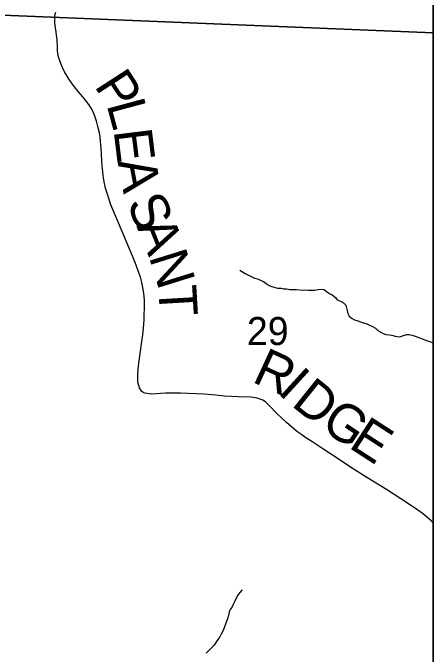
# Model space of a CAD drawing. Extents: x -3.3 to 34, y 0 to 56.8.
# Drawn here: x 2.868 to 3.496, y 31.443 to 32.401 of the extents above; entities that cross this region are included whole.
import ezdxf

# ---------------------------------------------------------------- set-up
doc = ezdxf.new("R2010")
doc.units = 0
for name, color, linetype in [('GM_X_Corporation', 7, 'Continuous'), ('GM_X_County_Road', 7, 'Continuous'), ('GM_X_Section_Text', 7, 'Continuous'), ('GT_Project_Soil_Layers', 7, 'Continuous'), ('SH_Data', 7, 'Continuous'), ('SH_Masking', 7, 'Continuous')]:
    doc.layers.add(name, color=color, linetype=linetype)

msp = doc.modelspace()

# ---------------------------------------------------------------- linework, layer by layer
at = {"layer": 'GM_X_Corporation'}
msp.add_lwpolyline([(1.56989, 28.07705), (3.49607, 28.07705), (3.49607, 33.37476), (3.4269, 33.3772), (2.80866, 33.39507)], dxfattribs=at)
for points in [[(3.49607, 32.37106), (3.49607, 33.37604), (2.78283, 33.39643), (2.76783, 32.40095)], [(3.49607, 31.37851), (3.49607, 32.37106), (2.76783, 32.40095), (2.72355, 31.41215)]]:
    msp.add_lwpolyline(points, close=True, dxfattribs=at)
at = {"layer": 'GM_X_County_Road'}
msp.add_lwpolyline([(3.49607, 31.63895), (3.49313, 31.64165), (3.48487, 31.64903), (3.47944, 31.65337), (3.47339, 31.65777), (3.46685, 31.66248), (3.44779, 31.67486), (3.42617, 31.68875), (3.39717, 31.70642), (3.37405, 31.72118), (3.35402, 31.73436), (3.33266, 31.74833), (3.31611, 31.75927), (3.30612, 31.766), (3.29976, 31.77051), (3.29416, 31.77447), (3.28468, 31.78217), (3.27686, 31.78858), (3.26992, 31.79508), (3.26157, 31.80326), (3.25252, 31.81275), (3.24805, 31.81716), (3.24593, 31.81916), (3.24406, 31.82047), (3.24157, 31.82191), (3.23886, 31.82321), (3.2361, 31.82428), (3.23323, 31.82515), (3.23001, 31.82584), (3.22728, 31.82621), (3.2243, 31.8264), (3.20477, 31.82708), (3.19466, 31.82759), (3.18386, 31.8283), (3.17162, 31.82937), (3.15399, 31.83114), (3.14249, 31.83184), (3.13028, 31.83228), (3.11859, 31.8327), (3.0961, 31.83252), (3.08238, 31.83159), (3.0757, 31.83134), (3.07184, 31.83155), (3.06859, 31.83199), (3.0656, 31.83261), (3.06288, 31.83375), (3.06059, 31.8356), (3.05892, 31.83788), (3.05743, 31.84061), (3.0562, 31.84421), (3.05526, 31.84697), (3.05491, 31.85042), (3.05479, 31.85449), (3.05497, 31.86029), (3.05594, 31.87347), (3.0583, 31.89166), (3.06103, 31.90968), (3.06226, 31.91979), (3.06349, 31.93024), (3.06428, 31.94149), (3.06455, 31.94984), (3.0649, 31.95986), (3.06481, 31.97172), (3.06384, 31.98201), (3.06244, 31.9907), (3.06086, 31.998), (3.05875, 32.00582), (3.05594, 32.01373), (3.05242, 32.02374), (3.04732, 32.03649), (3.0381, 32.05899), (3.02605, 32.08693), (3.01481, 32.11426), (3.01147, 32.12358), (3.00892, 32.13148), (3.00683, 32.13909), (3.00526, 32.14587), (3.00415, 32.15143), (3.00329, 32.15741), (3.00247, 32.16381), (3.00162, 32.17173), (3.00101, 32.18043), (3.00022, 32.1988), (2.99943, 32.20856), (2.99846, 32.21629), (2.99714, 32.22376), (2.99538, 32.23122), (2.99336, 32.23913), (2.9909, 32.24652), (2.98818, 32.25302), (2.98537, 32.25856), (2.98185, 32.26383), (2.97834, 32.26857), (2.9728, 32.27534), (2.96586, 32.28343), (2.96015, 32.29046), (2.95584, 32.29617), (2.95232, 32.30153), (2.94917, 32.30625), (2.94546, 32.31272), (2.94248, 32.31902), (2.93997, 32.32515), (2.93783, 32.33079), (2.93642, 32.33542), (2.93543, 32.34003), (2.93501, 32.34441), (2.93484, 32.35004), (2.93422, 32.36006), (2.93291, 32.37209), (2.93141, 32.38185), (2.93079, 32.38668), (2.93097, 32.39538), (2.93149, 32.3989), (2.93236, 32.40214)], dxfattribs=at)
at = {"layer": 'GT_Project_Soil_Layers'}
for points in [[(3.20733, 32.01625), (3.21116, 32.01403), (3.21537, 32.01142), (3.21919, 32.00958), (3.22531, 32.00624), (3.22913, 32.00439), (3.2337, 32.00332), (3.23905, 32.00111), (3.24287, 31.99926), (3.2467, 31.99666), (3.2513, 31.9933), (3.25512, 31.99183), (3.26007, 31.99038), (3.26426, 31.98968), (3.26882, 31.98936), (3.27262, 31.98865), (3.27718, 31.98833), (3.28175, 31.98764), (3.28669, 31.98732), (3.292, 31.98739), (3.30037, 31.98675), (3.30606, 31.98682), (3.30986, 31.9865), (3.31935, 31.98662), (3.3239, 31.98744), (3.32806, 31.98826), (3.33301, 31.98757), (3.33684, 31.98458), (3.34144, 31.9816), (3.34526, 31.97976), (3.35025, 31.97565), (3.35258, 31.97188), (3.35754, 31.97005), (3.36212, 31.96783), (3.36559, 31.96408), (3.36678, 31.95992), (3.36759, 31.95614), (3.36879, 31.9516), (3.37074, 31.94783), (3.37497, 31.94409), (3.37879, 31.94224), (3.38336, 31.94078), (3.38756, 31.93932), (3.39213, 31.93786), (3.39709, 31.93641), (3.4055, 31.93235), (3.40971, 31.92975), (3.41355, 31.92638), (3.4212, 31.92193), (3.4254, 31.92047), (3.43072, 31.91978), (3.43453, 31.91907), (3.4391, 31.91761), (3.44405, 31.91654), (3.44784, 31.91735), (3.45199, 31.91892), (3.45616, 31.92012), (3.45995, 31.92017), (3.4649, 31.91948), (3.46909, 31.91802), (3.47444, 31.91581), (3.4794, 31.91398), (3.48359, 31.91252), (3.48741, 31.91105), (3.49122, 31.90996), (3.4958, 31.90775), (3.49607, 31.90764)], [(3.2109, 31.53875), (3.20753, 31.53491), (3.20379, 31.53031), (3.19973, 31.52191), (3.19751, 31.51694), (3.19566, 31.51312), (3.19305, 31.50929), (3.19158, 31.50548), (3.1905, 31.50091), (3.18941, 31.4971), (3.18612, 31.48757), (3.18428, 31.48337), (3.18245, 31.47803), (3.17948, 31.4723), (3.17763, 31.46848), (3.17465, 31.46464), (3.17129, 31.46004), (3.16906, 31.45622), (3.16569, 31.45238), (3.16119, 31.44814), (3.15707, 31.44391)]]:
    msp.add_lwpolyline(points, dxfattribs=at)
at = {"layer": 'SH_Data'}
msp.add_line((3.49607, 34.87705), (3.49607, 28.07705), dxfattribs=at)

# ---------------------------------------------------------------- texts
at = {"layer": 'GM_X_Section_Text'}
msp.add_text('29', height=0.041856, rotation=0.00001, dxfattribs=at).set_placement((3.21785, 31.90453))
at = {"layer": 'SH_Masking'}
for s, rotation, p in [('P', 302.93364, (2.98913, 32.29187)), ('L', 285.07471, (3.00808, 32.26396)), ('E', 277.03307, (3.01873, 32.22499)), ('A', 280.64053, (3.02453, 32.17894)), ('S', 293.24292, (3.03773, 32.11678)), ('A', 292.15723, (3.05275, 32.08182)), ('N', 287.27602, (3.07117, 32.03671)), ('T', 273.3705, (3.08537, 31.99255)), ('R', 335.2663, (3.22383, 31.85023)), ('I', 317.64492, (3.26238, 31.83325)), ('D', 321.27868, (3.28261, 31.81497)), ('G', 326.24088, (3.32596, 31.78052)), ('E', 327.02681, (3.36824, 31.75226))]:
    msp.add_text(s, height=0.05682, rotation=rotation, dxfattribs=at).set_placement(p)

doc.saveas('drawing.dxf')
